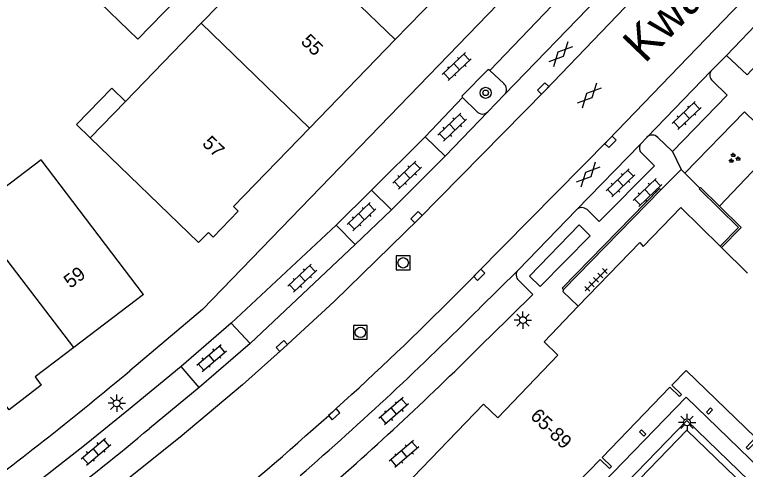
# Model space of a CAD drawing. Extents: x 132998 to 136004, y 396998 to 398512.
# Drawn here: x 133062 to 133114.7, y 397650.9 to 397683.7 of the extents above; entities that cross this region are included whole.
import ezdxf

# ---------------------------------------------------------------- set-up
doc = ezdxf.new("R2010")
doc.units = 0
for name, color, linetype in [('gg-afsc-hekwerk', 7, 'Continuous'), ('gg-afsc-muur', 7, 'Continuous'), ('gg-anno-huisnummerreeks BGT', 7, 'Continuous'), ('gg-anno-openbare ruimte label', 7, 'Continuous'), ('gg-bbg-gedigitaliseerde bebouwing', 7, 'Continuous'), ('gg-bbg-hoofdgebouw', 7, 'Continuous'), ('gg-bbg-luifel en loopbrug', 7, 'Continuous'), ('gg-bbg-onder overbouw', 7, 'Continuous'), ('gg-bbg-pand overbouw', 7, 'Continuous'), ('gg-bbg-pilaar onder overbouw', 7, 'Continuous'), ('gg-bbg-tussenscheiding', 7, 'Continuous'), ('gg-knt-verharding', 7, 'Continuous'), ('gg-knt-verharding nz', 7, 'Continuous'), ('gt-grn-groengrens', 7, 'Continuous'), ('gt-grn-weggrens', 7, 'Continuous'), ('gt-symb-boom', 7, 'Continuous'), ('gt-symb-gesloten verharding', 7, 'Continuous'), ('gt-symb-groenvak', 7, 'Continuous'), ('gt-symb-klinker verharding', 7, 'Continuous'), ('gt-symb-kolk', 7, 'Continuous'), ('gt-symb-lichtmast', 7, 'Continuous'), ('gt-symb-rioolschacht', 7, 'Continuous'), ('gt-symb-tegel verharding', 7, 'Continuous')]:
    doc.layers.add(name, color=color, linetype=linetype)

# ---------------------------------------------------------------- blocks, each defined once
blk = doc.blocks.new('gt0-GRVAK')
at = {"layer": 'gt-symb-groenvak'}
for p, q in [((-0.11, 0.189), (-0.228, 0.24)), ((-0.182, 0.153), (0.088, 0.153)), ((-0.091, 0.211), (-0.156, 0.322)), ((-0.047, 0.214), (-0.047, 0.393)), ((-0.004, 0.211), (0.061, 0.322)), ((0.015, 0.189), (0.133, 0.24)), ((0.262, -0.052), (0.197, 0.059)), ((0.305, -0.049), (0.305, 0.13)), ((0.349, -0.052), (0.414, 0.059)), ((-0.245, -0.228), (-0.363, -0.177)), ((-0.318, -0.264), (-0.047, -0.264)), ((-0.226, -0.206), (-0.291, -0.095)), ((-0.183, -0.203), (-0.183, -0.024)), ((-0.139, -0.206), (-0.074, -0.095)), ((-0.12, -0.228), (-0.002, -0.177)), ((0.243, -0.074), (0.125, -0.023)), ((0.17, -0.11), (0.441, -0.11)), ((0.368, -0.074), (0.486, -0.023))]:
    blk.add_line(p, q, dxfattribs=at)
blk = doc.blocks.new('gt0-GESVH1')
at = {"layer": 'gt-symb-gesloten verharding'}
for p, q in [((-0.992, -0.261), (0.008, 0.239)), ((0.008, -0.261), (-0.992, 0.239)), ((0.008, 0.239), (1.008, -0.261)), ((1.008, 0.239), (0.008, -0.261))]:
    blk.add_line(p, q, dxfattribs=at)
blk = doc.blocks.new('gt0-KOLK')
at = {"layer": 'gt-symb-kolk'}
blk.add_lwpolyline([(0, 0), (0.375, 0), (0.375, 0.4), (-0.375, 0.4), (-0.375, 0), (0, 0)], dxfattribs=at)
blk = doc.blocks.new('gt0-KL1')
at = {"layer": 'gt-symb-klinker verharding'}
for p, q in [((-1.15, 0.3), (1.15, 0.3)), ((-1, -0.3), (-1, 0.3)), ((-0.5, 0.3), (-0.5, 0.45)), ((0, -0.3), (0, 0.3)), ((0.5, 0.3), (0.5, 0.45)), ((1, -0.3), (1, 0.3)), ((-1.15, -0.3), (1.15, -0.3)), ((-0.5, -0.45), (-0.5, -0.3)), ((0.5, -0.45), (0.5, -0.3))]:
    blk.add_line(p, q, dxfattribs=at)
blk = doc.blocks.new('gt0-LMAST')
at = {"layer": 'gt-symb-lichtmast'}
for p, q in [((-0.005, 0.246), (-0.005, 0.621)), ((-0.182, 0.173), (-0.447, 0.438)), ((0.172, 0.173), (0.437, 0.438)), ((-0.255, -0.004), (-0.63, -0.004)), ((-0.182, -0.181), (-0.447, -0.446)), ((-0.005, -0.254), (-0.005, -0.629)), ((0.437, -0.446), (0.172, -0.181)), ((0.245, -0.004), (0.62, -0.004))]:
    blk.add_line(p, q, dxfattribs=at)
blk.add_circle((-0.005, -0.004), 0.25, dxfattribs=at)
blk = doc.blocks.new('gt0-TEG1')
at = {"layer": 'gt-symb-tegel verharding'}
for p, q in [((-1.125, 0), (1.125, 0)), ((-0.9, -0.25), (-0.9, 0.25)), ((-0.45, -0.25), (-0.45, 0.25)), ((0, -0.25), (0, 0.25)), ((0.45, -0.25), (0.45, 0.25)), ((0.9, -0.25), (0.9, 0.25))]:
    blk.add_line(p, q, dxfattribs=at)
blk = doc.blocks.new('gt0-BOOM')
at = {"layer": 'gt-symb-boom'}
for radius in [0.4, 0.2]:
    blk.add_circle((0, 0), radius, dxfattribs=at)
blk = doc.blocks.new('gt0-RS')
at = {"layer": 'gt-symb-rioolschacht'}
blk.add_lwpolyline([(-0.5, -0.5), (0.5, -0.5), (0.5, 0.5), (-0.5, 0.5)], close=True, dxfattribs=at)
blk.add_circle((0, 0), 0.375, dxfattribs=at)

msp = doc.modelspace()

# ---------------------------------------------------------------- linework, layer by layer
at = {"layer": 'gg-afsc-hekwerk'}
msp.add_line((133115.664, 397672.797), (133112.844, 397669.839), dxfattribs=at)
at = {"layer": 'gg-afsc-muur'}
msp.add_line((133108.617, 397671.028), (133101.585, 397663.838), dxfattribs=at)
for points in [[(133108.617, 397671.028), (133108.526, 397671.121), (133101.489, 397663.93), (133101.585, 397663.838)], [(133112.887, 397666.968), (133114.211, 397668.302), (133111.379, 397671.098), (133111.431, 397671.15)], [(133111.431, 397671.15), (133111.47, 397671.189), (133112.844, 397669.839)], [(133112.844, 397669.839), (133114.403, 397668.306), (133112.985, 397666.872)]]:
    msp.add_lwpolyline(points, dxfattribs=at)
at = {"layer": 'gg-bbg-gedigitaliseerde bebouwing'}
for p, q in [((133075.463, 397683.039), (133070.006, 397677.406)), ((133070.006, 397677.406), (133067.461, 397674.779)), ((133067.461, 397674.779), (133075.27, 397667.23))]:
    msp.add_line(p, q, dxfattribs=at)
for points in [[(133081.648, 397689.423), (133078.051, 397685.71), (133075.463, 397683.039)], [(133071.29, 397663.49), (133063.906, 397673.195), (133058.874, 397669.364), (133061.16, 397666.362)]]:
    msp.add_lwpolyline(points, dxfattribs=at)
at = {"layer": 'gg-bbg-hoofdgebouw'}
for p, q in [((133089.446, 397681.862), (133094.26, 397686.83)), ((133083.264, 397675.481), (133089.446, 397681.862)), ((133077.789, 397669.83), (133083.264, 397675.481)), ((133075.27, 397667.23), (133075.981, 397667.963)), ((133107.091, 397667.24), (133102.661, 397662.631)), ((133112.887, 397666.968), (133112.985, 397666.872)), ((133112.985, 397666.872), (133114.866, 397665.022)), ((133071.29, 397663.49), (133066.26, 397659.662)), ((133066.26, 397659.662), (133063.481, 397657.548))]:
    msp.add_line(p, q, dxfattribs=at)
for points in [[(133077.789, 397669.83), (133078.134, 397669.496), (133076.332, 397667.623), (133075.981, 397667.963)], [(133107.091, 397667.24), (133107.337, 397666.949), (133110.055, 397669.755), (133112.887, 397666.968)], [(133090.09, 397649.64), (133095.83, 397655.58), (133096.86, 397654.6), (133101.18, 397659.11), (133100.19, 397660.06), (133102.661, 397662.631)], [(133063.481, 397657.548), (133063.92, 397656.954), (133061.615, 397655.168), (133061.152, 397655.776)]]:
    msp.add_lwpolyline(points, dxfattribs=at)
at = {"layer": 'gg-bbg-luifel en loopbrug'}
for points in [[(133070.293, 397688.05), (133073.674, 397684.773), (133070.89, 397681.901), (133067.509, 397685.178)], [(133070.006, 397677.406), (133069.017, 397678.365), (133066.473, 397675.734), (133067.461, 397674.779)]]:
    msp.add_lwpolyline(points, dxfattribs=at)
at = {"layer": 'gg-bbg-onder overbouw'}
msp.add_lwpolyline([(133094.77, 397640.5), (133094.92, 397640.64), (133094.3, 397641.32), (133099.19, 397646.377), (133099.856, 397645.733), (133100.004, 397645.882), (133099.344, 397646.536), (133104.233, 397651.591), (133104.903, 397650.934), (133105.052, 397651.081), (133104.374, 397651.737), (133109.27, 397656.801), (133109.952, 397656.136), (133110.1, 397656.284), (133109.413, 397656.948), (133110.44, 397658.01), (133115.45, 397653.162), (133114.769, 397652.458), (133114.916, 397652.312), (133115.609, 397653.008), (133120.66, 397648.121)], dxfattribs=at)
at = {"layer": 'gg-bbg-pand overbouw'}
msp.add_lwpolyline([(133124.966, 397642.019), (133110.451, 397656.079), (133096.837, 397642.035)], dxfattribs=at)
at = {"layer": 'gg-bbg-pilaar onder overbouw'}
for points in [[(133111.903, 397655.01), (133112.053, 397654.865), (133112.353, 397655.173), (133112.209, 397655.312), (133111.903, 397655.01)], [(133107.543, 397653.424), (133107.395, 397653.276), (133107.087, 397653.576), (133107.227, 397653.719), (133107.543, 397653.424)]]:
    msp.add_lwpolyline(points, dxfattribs=at)
at = {"layer": 'gg-bbg-tussenscheiding'}
for p, q in [((133081.648, 397689.423), (133089.446, 397681.862)), ((133075.463, 397683.039), (133083.264, 397675.481)), ((133066.26, 397659.662), (133061.16, 397666.362))]:
    msp.add_line(p, q, dxfattribs=at)
at = {"layer": 'gg-knt-verharding'}
for p, q in [((133110.589, 397694.585), (133096.274, 397679.642)), ((133112.412, 397693.56), (133097.344, 397677.896)), ((133113.355, 397680.718), (133116.099, 397683.609)), ((133113.355, 397680.718), (133112.25, 397679.601)), ((133096.274, 397679.642), (133097.283, 397678.686)), ((133107.618, 397674.834), (133112.25, 397679.601)), ((133097.344, 397677.896), (133096.132, 397676.645)), ((133094.316, 397677.677), (133091.615, 397674.853)), ((133095.343, 397676.678), (133094.316, 397677.677)), ((133096.132, 397676.645), (133093.065, 397673.455)), ((133091.615, 397674.853), (133087.754, 397671)), ((133107.618, 397674.834), (133107.129, 397674.289)), ((133108.397, 397674.81), (133109.465, 397673.804)), ((133102.523, 397669.585), (133107.129, 397674.289)), ((133093.065, 397673.455), (133089.18, 397669.594)), ((133108.617, 397671.028), (133110.083, 397672.495)), ((133110.083, 397672.495), (133110.349, 397672.223)), ((133110.349, 397672.223), (133111.431, 397671.15)), ((133087.754, 397671), (133085.194, 397668.493)), ((133089.18, 397669.594), (133086.576, 397667.084)), ((133102.523, 397669.585), (133098.319, 397665.247)), ((133085.194, 397668.493), (133077.618, 397661.423)), ((133086.576, 397667.084), (133078.981, 397659.945)), ((133095.527, 397662.485), (133098.319, 397665.247)), ((133077.618, 397661.423), (133074.002, 397658.288)), ((133078.981, 397659.945), (133075.301, 397656.769)), ((133075.301, 397656.769), (133071.722, 397653.827))]:
    msp.add_line(p, q, dxfattribs=at)
for points in [[(133147.895, 397717.333), (133144.558, 397714.15), (133143.494, 397713.105), (133135.115, 397705.312), (133127.77, 397698.303), (133125.502, 397696.071), (133116.952, 397687.216), (133104.84, 397674.626), (133095.378, 397665.038)], [(133135.852, 397713.923), (133123.899, 397702.64), (133121.603, 397700.362), (133119.251, 397697.958), (133112.383, 397690.821), (133100.277, 397678.2), (133091.132, 397668.907), (133085.051, 397662.97), (133081.407, 397659.619), (133078.435, 397656.976), (133073.95, 397653.206), (133066.393, 397647.168), (133062.046, 397643.883)], [(133097.519, 397685.2), (133097.55, 397685.17), (133075.561, 397662.41), (133070.3, 397657.98)], [(133113.355, 397680.718), (133114.836, 397679.318), (133117.933, 397682.645)], [(133096.274, 397679.642), (133096.169, 397679.714), (133094.252, 397677.771), (133094.316, 397677.677)], [(133109.465, 397673.804), (133113.406, 397677.862), (133112.344, 397678.896)], [(133110.349, 397672.223), (133114.647, 397676.655), (133117.085, 397674.288)], [(133103.304, 397669.6), (133104.175, 397668.75), (133108.15, 397672.747), (133107.254, 397673.671)], [(133099.14, 397664.798), (133099.918, 397664.049), (133103.516, 397667.72), (133102.726, 397668.505), (133099.14, 397664.798)], [(133096.293, 397660.45), (133099.371, 397663.49), (133098.359, 397664.504)], [(133101.585, 397663.838), (133101.539, 397663.71), (133102.661, 397662.631)], [(133074.002, 397658.288), (133070.219, 397655.161), (133067.044, 397652.59), (133063.828, 397650.073), (133061.792, 397648.548)], [(133104.703, 397648.417), (133110.49, 397654.41), (133116.471, 397648.617)]]:
    msp.add_lwpolyline(points, dxfattribs=at)
for centre, radius, start, end in [((133112.636, 397679.294), 0.494, 141.51, 233.6793), ((133096.954, 397678.263), 0.536, 316.7174, 52.1133), ((133095.753, 397677.036), 0.544, 221.0984, 314.1115), ((133107.995, 397674.424), 0.557, 43.8263, 132.6444), ((133107.535, 397674.049), 0.471, 149.4695, 233.3998), ((133102.921, 397669.18), 0.568, 47.661, 134.5396), ((133098.694, 397664.895), 0.514, 136.7411, 229.4221), ((132925.238, 397831.889), 238.3, 309.8451, 315.55923), ((132923.473, 397834.093), 243.006, 310.90751, 315.07435), ((132927.688, 397828.816), 238.274, 311.11063, 315.04067), ((132913.716, 397844.289), 243.371, 306.4994, 310.04541), ((132974.356, 397769.046), 150.85, 306.90556, 310.19941)]:
    msp.add_arc(centre, radius, start, end, dxfattribs=at)
at = {"layer": 'gg-knt-verharding nz'}
for p, q in [((133091.615, 397674.853), (133093.065, 397673.455)), ((133087.754, 397671), (133089.18, 397669.594)), ((133085.194, 397668.493), (133086.576, 397667.084)), ((133077.618, 397661.423), (133078.981, 397659.945)), ((133075.301, 397656.769), (133074.002, 397658.288))]:
    msp.add_line(p, q, dxfattribs=at)
at = {"layer": 'gt-grn-groengrens'}
msp.add_lwpolyline([(133105.063, 397648.07), (133110.502, 397653.702), (133116.123, 397648.258)], dxfattribs=at)
at = {"layer": 'gt-grn-weggrens'}
msp.add_line((133109.465, 397673.804), (133110.083, 397672.495), dxfattribs=at)

# ---------------------------------------------------------------- block references
at = {"layer": 'gt-symb-boom'}
msp.add_blockref('gt0-BOOM', (133095.979, 397678.022), dxfattribs=at)
at = {"layer": 'gt-symb-gesloten verharding'}
for p, rotation in [((133101.384, 397680.808), 46.49997134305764), ((133103.448, 397677.835), 46.49997134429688), ((133103.366, 397672.137), 46.4999713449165)]:
    msp.add_blockref('gt0-GESVH1', p, dxfattribs=dict(at, rotation=rotation))
at = {"layer": 'gt-symb-groenvak'}
msp.add_blockref('gt0-GRVAK', (133113.89, 397673.311), dxfattribs=at)
at = {"layer": 'gt-symb-klinker verharding'}
for p, rotation in [((133093.89, 397679.909), -136.4584176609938), ((133110.475, 397676.388), -136.45841765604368), ((133093.566, 397675.554), -136.4584176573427), ((133090.312, 397672.091), -136.45841765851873), ((133105.703, 397671.538), -136.45841765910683), ((133107.659, 397670.834), -136.45841765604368), ((133087.024, 397669.094), -136.45841765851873), ((133082.755, 397664.659), -136.4584176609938), ((133076.205, 397658.901), 40.33396601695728), ((133089.353, 397655.07), -139.46084825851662), ((133067.861, 397652.142), 40.33396601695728), ((133090.096, 397651.98), -139.46084825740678)]:
    msp.add_blockref('gt0-KL1', p, dxfattribs=dict(at, rotation=rotation))
at = {"layer": 'gt-symb-kolk'}
for p, rotation in [((133100.277, 397678.2), 45.45653041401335), ((133104.84, 397674.626), -133.89862303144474), ((133091.132, 397668.907), 44.31522249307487), ((133095.378, 397665.038), -134.61769143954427), ((133081.407, 397659.619), 41.64292132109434), ((133084.923, 397655.006), -137.92281493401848)]:
    msp.add_blockref('gt0-KOLK', p, dxfattribs=dict(at, rotation=rotation))
at = {"layer": 'gt-symb-lichtmast'}
for p in [(133098.67, 397661.638), (133069.369, 397655.648), (133110.515, 397654.268)]:
    msp.add_blockref('gt0-LMAST', p, dxfattribs=at)
at = {"layer": 'gt-symb-rioolschacht'}
for p in [(133090.026, 397665.766), (133086.94, 397660.751)]:
    msp.add_blockref('gt0-RS', p, dxfattribs=at)
at = {"layer": 'gt-symb-tegel verharding', "rotation": 45.405196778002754}
msp.add_blockref('gt0-TEG1', (133103.943, 397664.536), dxfattribs=at)

# ---------------------------------------------------------------- texts
at = {"layer": 'gg-anno-huisnummerreeks BGT'}
for s, rotation, p in [('55', 315.9, (133082.589, 397681.65)), ('57', 315.9, (133075.474, 397674.306)), ('59', 37.3, (133066.023, 397663.879)), ('65-89', 316, (133099.136, 397654.644))]:
    msp.add_text(s, height=1, rotation=rotation, dxfattribs=at).set_placement(p)
at = {"layer": 'gg-anno-openbare ruimte label'}
msp.add_text('Kwaadeindstraat', height=2.5, rotation=46.1, dxfattribs=at).set_placement((133107.466, 397680.083))

doc.saveas('drawing.dxf')
